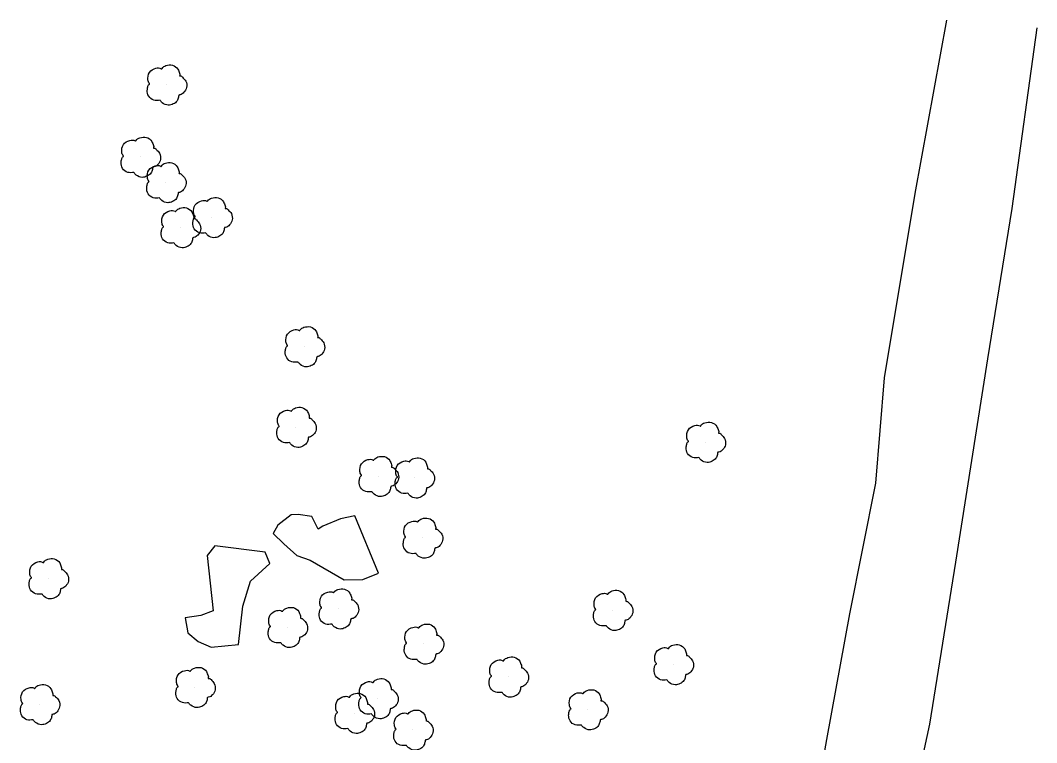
# Model space of a CAD drawing. Extents: x 368532 to 392481, y 10654822 to 10676899.
# Drawn here: x 373218.1 to 373470.7, y 10672181 to 10672360.5 of the extents above; entities that cross this region are included whole.
import ezdxf

# ---------------------------------------------------------------- set-up
doc = ezdxf.new("R2010")
doc.units = 0
for name, color, linetype in [('p_road dirt road', 7, 'Continuous'), ('p_veg tree', 7, 'Continuous'), ('p_veg woods', 7, 'Continuous')]:
    doc.layers.add(name, color=color, linetype=linetype)

msp = doc.modelspace()

# ---------------------------------------------------------------- linework, layer by layer
at = {"layer": 'p_road dirt road'}
for p, q in [((373440.52, 10672317.53), (373448.4, 10672360.54)), ((373470.71, 10672358.7), (373464.56, 10672313.77)), ((373432.87, 10672271.65), (373440.52, 10672317.53)), ((373464.56, 10672313.77), (373458.47, 10672276.37)), ((373458.47, 10672276.37), (373450.56, 10672225.87)), ((373430.71, 10672245.53), (373432.87, 10672271.65)), ((373424.28, 10672212.99), (373430.71, 10672245.53)), ((373450.56, 10672225.87), (373444.04, 10672185.63)), ((373418.52, 10672181.76), (373424.28, 10672212.99)), ((373444.04, 10672185.63), (373435.26, 10672144.3)), ((373414.23, 10672156.93), (373418.52, 10672181.76))]:
    msp.add_line(p, q, dxfattribs=at)
at = {"layer": 'p_veg tree'}
for p, q in [((373254.38, 10672344.53), (373254.38, 10672344.53)), ((373247.89, 10672326.59), (373247.89, 10672326.59)), ((373254.23, 10672320.28), (373254.23, 10672320.28)), ((373265.72, 10672311.58), (373265.72, 10672311.58)), ((373257.84, 10672309.07), (373257.84, 10672309.07)), ((373288.67, 10672279.48), (373288.67, 10672279.48)), ((373286.58, 10672259.45), (373286.58, 10672259.45)), ((373388.3, 10672255.72), (373388.3, 10672255.72)), ((373307.05, 10672247.24), (373307.05, 10672247.24)), ((373315.97, 10672246.87), (373315.97, 10672246.87)), ((373318, 10672231.9), (373318, 10672231.9)), ((373225.02, 10672221.82), (373225.02, 10672221.82)), ((373297.11, 10672214.32), (373297.11, 10672214.32)), ((373365.25, 10672213.94), (373365.25, 10672213.94)), ((373284.42, 10672209.71), (373284.42, 10672209.71)), ((373318.25, 10672205.57), (373318.25, 10672205.57)), ((373380.33, 10672200.45), (373380.33, 10672200.45)), ((373339.33, 10672197.38), (373339.33, 10672197.38)), ((373261.48, 10672194.79), (373261.48, 10672194.79)), ((373222.85, 10672190.54), (373222.85, 10672190.54)), ((373306.93, 10672192), (373306.93, 10672192)), ((373301.06, 10672188.35), (373301.06, 10672188.35)), ((373359.1, 10672189.24), (373359.1, 10672189.24)), ((373315.62, 10672184.19), (373315.62, 10672184.19))]:
    msp.add_line(p, q, dxfattribs=at)
for points in [[(373252.86, 10672340.66), (373251.3, 10672340.69), (373250.03, 10672341.69), (373249.68, 10672343.15), (373249.81, 10672343.99), (373250.16, 10672344.6), (373250.27, 10672344.71), (373250.21, 10672344.8), (373249.85, 10672345.69), (373250.23, 10672347.58), (373251.83, 10672348.63), (373253.12, 10672348.52), (373253.26, 10672348.47), (373253.34, 10672348.57), (373254.32, 10672349.28), (373255.94, 10672349.38), (373257.28, 10672348.39), (373257.68, 10672347.38), (373257.74, 10672346.83), (373257.72, 10672346.72), (373257.82, 10672346.72), (373258.41, 10672346.41), (373259.24, 10672345.42), (373259.44, 10672343.86), (373258.78, 10672342.64), (373257.82, 10672342.03), (373257.56, 10672341.97), (373257.51, 10672341.93), (373257.5, 10672341.86), (373257.43, 10672341.41), (373257.08, 10672340.5), (373256.13, 10672339.75), (373254.91, 10672339.45), (373253.41, 10672340.03), (373252.84, 10672340.66)], [(373246.37, 10672322.71), (373244.81, 10672322.75), (373243.55, 10672323.74), (373243.19, 10672325.21), (373243.32, 10672326.05), (373243.68, 10672326.65), (373243.78, 10672326.76), (373243.72, 10672326.86), (373243.36, 10672327.75), (373243.74, 10672329.64), (373245.34, 10672330.69), (373246.64, 10672330.58), (373246.78, 10672330.53), (373246.85, 10672330.62), (373247.84, 10672331.34), (373249.45, 10672331.44), (373250.8, 10672330.44), (373251.2, 10672329.43), (373251.25, 10672328.89), (373251.23, 10672328.77), (373251.34, 10672328.78), (373251.93, 10672328.46), (373252.75, 10672327.48), (373252.95, 10672325.92), (373252.29, 10672324.69), (373251.33, 10672324.09), (373251.07, 10672324.03), (373251.02, 10672323.98), (373251.01, 10672323.92), (373250.95, 10672323.47), (373250.6, 10672322.56), (373249.65, 10672321.81), (373248.42, 10672321.51), (373246.93, 10672322.08), (373246.35, 10672322.72)], [(373252.71, 10672316.4), (373251.15, 10672316.44), (373249.88, 10672317.43), (373249.53, 10672318.9), (373249.66, 10672319.74), (373250.01, 10672320.34), (373250.12, 10672320.45), (373250.06, 10672320.55), (373249.7, 10672321.44), (373250.08, 10672323.33), (373251.68, 10672324.38), (373252.97, 10672324.27), (373253.11, 10672324.22), (373253.19, 10672324.31), (373254.17, 10672325.03), (373255.79, 10672325.13), (373257.13, 10672324.13), (373257.53, 10672323.12), (373257.58, 10672322.58), (373257.57, 10672322.46), (373257.67, 10672322.46), (373258.26, 10672322.15), (373259.09, 10672321.17), (373259.29, 10672319.61), (373258.63, 10672318.38), (373257.67, 10672317.78), (373257.41, 10672317.72), (373257.36, 10672317.67), (373257.35, 10672317.61), (373257.28, 10672317.16), (373256.93, 10672316.25), (373255.98, 10672315.5), (373254.76, 10672315.2), (373253.26, 10672315.77), (373252.69, 10672316.41)], [(373264.2, 10672307.71), (373262.64, 10672307.74), (373261.37, 10672308.74), (373261.02, 10672310.2), (373261.15, 10672311.05), (373261.5, 10672311.65), (373261.61, 10672311.76), (373261.55, 10672311.85), (373261.19, 10672312.74), (373261.56, 10672314.64), (373263.17, 10672315.68), (373264.46, 10672315.58), (373264.6, 10672315.53), (373264.68, 10672315.62), (373265.66, 10672316.34), (373267.27, 10672316.43), (373268.62, 10672315.44), (373269.02, 10672314.43), (373269.07, 10672313.88), (373269.05, 10672313.77), (373269.16, 10672313.77), (373269.75, 10672313.46), (373270.58, 10672312.48), (373270.77, 10672310.92), (373270.12, 10672309.69), (373269.16, 10672309.08), (373268.9, 10672309.03), (373268.85, 10672308.98), (373268.84, 10672308.92), (373268.77, 10672308.47), (373268.42, 10672307.56), (373267.47, 10672306.8), (373266.25, 10672306.5), (373264.75, 10672307.08), (373264.17, 10672307.72)], [(373256.32, 10672305.19), (373254.76, 10672305.23), (373253.49, 10672306.22), (373253.14, 10672307.68), (373253.27, 10672308.53), (373253.62, 10672309.13), (373253.73, 10672309.24), (373253.67, 10672309.34), (373253.31, 10672310.23), (373253.69, 10672312.12), (373255.29, 10672313.16), (373256.59, 10672313.06), (373256.72, 10672313.01), (373256.8, 10672313.1), (373257.78, 10672313.82), (373259.4, 10672313.92), (373260.74, 10672312.92), (373261.15, 10672311.91), (373261.2, 10672311.36), (373261.18, 10672311.25), (373261.28, 10672311.25), (373261.88, 10672310.94), (373262.7, 10672309.96), (373262.9, 10672308.4), (373262.24, 10672307.17), (373261.28, 10672306.57), (373261.02, 10672306.51), (373260.97, 10672306.46), (373260.96, 10672306.4), (373260.89, 10672305.95), (373260.54, 10672305.04), (373259.59, 10672304.29), (373258.37, 10672303.99), (373256.87, 10672304.56), (373256.3, 10672305.2)], [(373287.15, 10672275.61), (373285.59, 10672275.64), (373284.33, 10672276.64), (373283.97, 10672278.1), (373284.1, 10672278.94), (373284.46, 10672279.55), (373284.56, 10672279.66), (373284.5, 10672279.75), (373284.14, 10672280.64), (373284.52, 10672282.53), (373286.12, 10672283.58), (373287.42, 10672283.47), (373287.56, 10672283.42), (373287.63, 10672283.52), (373288.62, 10672284.23), (373290.23, 10672284.33), (373291.58, 10672283.34), (373291.98, 10672282.33), (373292.03, 10672281.78), (373292.01, 10672281.67), (373292.12, 10672281.67), (373292.71, 10672281.36), (373293.53, 10672280.37), (373293.73, 10672278.81), (373293.07, 10672277.59), (373292.11, 10672276.98), (373291.85, 10672276.92), (373291.8, 10672276.88), (373291.79, 10672276.81), (373291.73, 10672276.36), (373291.38, 10672275.45), (373290.43, 10672274.7), (373289.2, 10672274.4), (373287.71, 10672274.98), (373287.13, 10672275.61)], [(373285.05, 10672255.57), (373283.5, 10672255.61), (373282.23, 10672256.6), (373281.88, 10672258.07), (373282, 10672258.91), (373282.36, 10672259.51), (373282.46, 10672259.62), (373282.41, 10672259.72), (373282.05, 10672260.61), (373282.42, 10672262.5), (373284.02, 10672263.55), (373285.32, 10672263.44), (373285.46, 10672263.39), (373285.54, 10672263.48), (373286.52, 10672264.2), (373288.13, 10672264.3), (373289.48, 10672263.3), (373289.88, 10672262.29), (373289.93, 10672261.75), (373289.91, 10672261.63), (373290.02, 10672261.63), (373290.61, 10672261.32), (373291.43, 10672260.34), (373291.63, 10672258.78), (373290.98, 10672257.55), (373290.01, 10672256.95), (373289.76, 10672256.89), (373289.7, 10672256.84), (373289.69, 10672256.78), (373289.63, 10672256.33), (373289.28, 10672255.42), (373288.33, 10672254.67), (373287.1, 10672254.37), (373285.61, 10672254.94), (373285.03, 10672255.58)], [(373386.78, 10672251.85), (373385.22, 10672251.88), (373383.95, 10672252.88), (373383.6, 10672254.34), (373383.73, 10672255.18), (373384.08, 10672255.79), (373384.19, 10672255.9), (373384.13, 10672255.99), (373383.77, 10672256.88), (373384.15, 10672258.77), (373385.75, 10672259.82), (373387.05, 10672259.71), (373387.19, 10672259.66), (373387.26, 10672259.76), (373388.24, 10672260.48), (373389.86, 10672260.57), (373391.2, 10672259.58), (373391.61, 10672258.57), (373391.66, 10672258.02), (373391.64, 10672257.91), (373391.74, 10672257.91), (373392.34, 10672257.6), (373393.16, 10672256.62), (373393.36, 10672255.06), (373392.7, 10672253.83), (373391.74, 10672253.22), (373391.48, 10672253.17), (373391.43, 10672253.12), (373391.42, 10672253.06), (373391.35, 10672252.61), (373391, 10672251.7), (373390.05, 10672250.94), (373388.83, 10672250.64), (373387.33, 10672251.22), (373386.76, 10672251.86)], [(373305.53, 10672243.37), (373303.97, 10672243.4), (373302.7, 10672244.4), (373302.35, 10672245.86), (373302.48, 10672246.7), (373302.83, 10672247.31), (373302.94, 10672247.42), (373302.88, 10672247.51), (373302.52, 10672248.4), (373302.9, 10672250.29), (373304.5, 10672251.34), (373305.8, 10672251.23), (373305.93, 10672251.18), (373306.01, 10672251.28), (373306.99, 10672252), (373308.61, 10672252.09), (373309.95, 10672251.1), (373310.35, 10672250.09), (373310.41, 10672249.54), (373310.39, 10672249.43), (373310.49, 10672249.43), (373311.09, 10672249.12), (373311.91, 10672248.13), (373312.11, 10672246.57), (373311.45, 10672245.35), (373310.49, 10672244.74), (373310.23, 10672244.68), (373310.18, 10672244.64), (373310.17, 10672244.57), (373310.1, 10672244.12), (373309.75, 10672243.21), (373308.8, 10672242.46), (373307.58, 10672242.16), (373306.08, 10672242.74), (373305.51, 10672243.37)], [(373314.45, 10672243), (373312.89, 10672243.03), (373311.62, 10672244.03), (373311.27, 10672245.49), (373311.4, 10672246.33), (373311.75, 10672246.94), (373311.86, 10672247.05), (373311.8, 10672247.14), (373311.44, 10672248.03), (373311.82, 10672249.92), (373313.42, 10672250.97), (373314.71, 10672250.86), (373314.85, 10672250.82), (373314.93, 10672250.91), (373315.91, 10672251.63), (373317.53, 10672251.72), (373318.87, 10672250.73), (373319.27, 10672249.72), (373319.33, 10672249.17), (373319.31, 10672249.06), (373319.41, 10672249.06), (373320.01, 10672248.75), (373320.83, 10672247.77), (373321.03, 10672246.21), (373320.37, 10672244.98), (373319.41, 10672244.37), (373319.15, 10672244.32), (373319.1, 10672244.27), (373319.09, 10672244.21), (373319.02, 10672243.76), (373318.67, 10672242.85), (373317.72, 10672242.09), (373316.5, 10672241.79), (373315, 10672242.37), (373314.43, 10672243.01)], [(373316.48, 10672228.02), (373314.92, 10672228.06), (373313.65, 10672229.05), (373313.3, 10672230.52), (373313.43, 10672231.36), (373313.78, 10672231.97), (373313.89, 10672232.07), (373313.83, 10672232.17), (373313.47, 10672233.06), (373313.84, 10672234.95), (373315.45, 10672236), (373316.74, 10672235.89), (373316.88, 10672235.84), (373316.96, 10672235.94), (373317.94, 10672236.65), (373319.55, 10672236.75), (373320.9, 10672235.76), (373321.3, 10672234.74), (373321.35, 10672234.2), (373321.33, 10672234.08), (373321.44, 10672234.09), (373322.03, 10672233.77), (373322.86, 10672232.79), (373323.06, 10672231.23), (373322.4, 10672230), (373321.44, 10672229.4), (373321.18, 10672229.34), (373321.13, 10672229.29), (373321.12, 10672229.23), (373321.05, 10672228.78), (373320.7, 10672227.87), (373319.75, 10672227.12), (373318.53, 10672226.82), (373317.03, 10672227.39), (373316.45, 10672228.03)], [(373223.5, 10672217.94), (373221.94, 10672217.98), (373220.67, 10672218.98), (373220.32, 10672220.44), (373220.45, 10672221.28), (373220.8, 10672221.89), (373220.91, 10672221.99), (373220.85, 10672222.09), (373220.49, 10672222.98), (373220.86, 10672224.87), (373222.47, 10672225.92), (373223.76, 10672225.81), (373223.9, 10672225.76), (373223.98, 10672225.86), (373224.96, 10672226.57), (373226.57, 10672226.67), (373227.92, 10672225.68), (373228.32, 10672224.66), (373228.37, 10672224.12), (373228.35, 10672224), (373228.46, 10672224.01), (373229.05, 10672223.69), (373229.88, 10672222.71), (373230.08, 10672221.15), (373229.42, 10672219.92), (373228.46, 10672219.32), (373228.2, 10672219.26), (373228.15, 10672219.22), (373228.14, 10672219.15), (373228.07, 10672218.7), (373227.72, 10672217.79), (373226.77, 10672217.04), (373225.55, 10672216.74), (373224.05, 10672217.31), (373223.47, 10672217.95)], [(373295.59, 10672210.45), (373294.03, 10672210.48), (373292.76, 10672211.48), (373292.41, 10672212.94), (373292.54, 10672213.78), (373292.89, 10672214.39), (373293, 10672214.5), (373292.94, 10672214.59), (373292.58, 10672215.48), (373292.95, 10672217.37), (373294.56, 10672218.42), (373295.85, 10672218.31), (373295.99, 10672218.26), (373296.07, 10672218.36), (373297.05, 10672219.08), (373298.66, 10672219.17), (373300.01, 10672218.18), (373300.41, 10672217.17), (373300.46, 10672216.62), (373300.44, 10672216.51), (373300.55, 10672216.51), (373301.14, 10672216.2), (373301.97, 10672215.22), (373302.17, 10672213.65), (373301.51, 10672212.43), (373300.55, 10672211.82), (373300.29, 10672211.77), (373300.24, 10672211.72), (373300.23, 10672211.66), (373300.16, 10672211.21), (373299.81, 10672210.3), (373298.86, 10672209.54), (373297.64, 10672209.24), (373296.14, 10672209.82), (373295.56, 10672210.46)], [(373363.73, 10672210.07), (373362.17, 10672210.1), (373360.9, 10672211.1), (373360.55, 10672212.56), (373360.68, 10672213.41), (373361.03, 10672214.01), (373361.14, 10672214.12), (373361.08, 10672214.21), (373360.72, 10672215.1), (373361.1, 10672217), (373362.7, 10672218.04), (373364, 10672217.93), (373364.13, 10672217.89), (373364.21, 10672217.98), (373365.19, 10672218.7), (373366.81, 10672218.79), (373368.15, 10672217.8), (373368.55, 10672216.79), (373368.61, 10672216.24), (373368.59, 10672216.13), (373368.69, 10672216.13), (373369.29, 10672215.82), (373370.11, 10672214.84), (373370.31, 10672213.28), (373369.65, 10672212.05), (373368.69, 10672211.44), (373368.43, 10672211.39), (373368.38, 10672211.34), (373368.37, 10672211.28), (373368.3, 10672210.83), (373367.95, 10672209.92), (373367, 10672209.16), (373365.78, 10672208.86), (373364.28, 10672209.44), (373363.71, 10672210.08)], [(373282.9, 10672205.83), (373281.34, 10672205.87), (373280.07, 10672206.87), (373279.72, 10672208.33), (373279.85, 10672209.17), (373280.2, 10672209.78), (373280.31, 10672209.88), (373280.25, 10672209.98), (373279.89, 10672210.87), (373280.26, 10672212.76), (373281.87, 10672213.81), (373283.16, 10672213.7), (373283.3, 10672213.65), (373283.38, 10672213.75), (373284.36, 10672214.46), (373285.98, 10672214.56), (373287.32, 10672213.57), (373287.72, 10672212.55), (373287.77, 10672212.01), (373287.75, 10672211.9), (373287.86, 10672211.9), (373288.45, 10672211.58), (373289.28, 10672210.6), (373289.48, 10672209.04), (373288.82, 10672207.81), (373287.86, 10672207.21), (373287.6, 10672207.15), (373287.55, 10672207.11), (373287.54, 10672207.04), (373287.47, 10672206.59), (373287.12, 10672205.68), (373286.17, 10672204.93), (373284.95, 10672204.63), (373283.45, 10672205.2), (373282.88, 10672205.84)], [(373316.73, 10672201.69), (373315.17, 10672201.73), (373313.9, 10672202.72), (373313.55, 10672204.19), (373313.68, 10672205.03), (373314.03, 10672205.63), (373314.14, 10672205.74), (373314.08, 10672205.84), (373313.72, 10672206.73), (373314.1, 10672208.62), (373315.7, 10672209.66), (373317, 10672209.56), (373317.14, 10672209.51), (373317.21, 10672209.6), (373318.19, 10672210.32), (373319.81, 10672210.42), (373321.15, 10672209.42), (373321.56, 10672208.41), (373321.61, 10672207.86), (373321.59, 10672207.75), (373321.69, 10672207.75), (373322.29, 10672207.44), (373323.11, 10672206.46), (373323.31, 10672204.9), (373322.65, 10672203.67), (373321.69, 10672203.07), (373321.43, 10672203.01), (373321.38, 10672202.96), (373321.37, 10672202.9), (373321.3, 10672202.45), (373320.95, 10672201.54), (373320, 10672200.79), (373318.78, 10672200.49), (373317.28, 10672201.06), (373316.71, 10672201.7)], [(373378.81, 10672196.58), (373377.25, 10672196.61), (373375.99, 10672197.61), (373375.63, 10672199.07), (373375.76, 10672199.91), (373376.12, 10672200.52), (373376.22, 10672200.63), (373376.16, 10672200.72), (373375.8, 10672201.61), (373376.18, 10672203.5), (373377.78, 10672204.55), (373379.08, 10672204.44), (373379.22, 10672204.39), (373379.29, 10672204.49), (373380.28, 10672205.21), (373381.89, 10672205.3), (373383.23, 10672204.31), (373383.64, 10672203.3), (373383.69, 10672202.75), (373383.67, 10672202.64), (373383.77, 10672202.64), (373384.37, 10672202.33), (373385.19, 10672201.35), (373385.39, 10672199.79), (373384.73, 10672198.56), (373383.77, 10672197.95), (373383.51, 10672197.9), (373383.46, 10672197.85), (373383.45, 10672197.79), (373383.39, 10672197.34), (373383.04, 10672196.43), (373382.09, 10672195.67), (373380.86, 10672195.37), (373379.37, 10672195.95), (373378.79, 10672196.59)], [(373337.81, 10672193.5), (373336.26, 10672193.54), (373334.99, 10672194.53), (373334.64, 10672196), (373334.76, 10672196.84), (373335.12, 10672197.44), (373335.22, 10672197.55), (373335.16, 10672197.65), (373334.8, 10672198.54), (373335.18, 10672200.43), (373336.78, 10672201.48), (373338.08, 10672201.37), (373338.22, 10672201.32), (373338.3, 10672201.42), (373339.28, 10672202.13), (373340.89, 10672202.23), (373342.24, 10672201.23), (373342.64, 10672200.22), (373342.69, 10672199.68), (373342.67, 10672199.56), (373342.78, 10672199.57), (373343.37, 10672199.25), (373344.19, 10672198.27), (373344.39, 10672196.71), (373343.74, 10672195.48), (373342.77, 10672194.88), (373342.51, 10672194.82), (373342.46, 10672194.77), (373342.45, 10672194.71), (373342.39, 10672194.26), (373342.04, 10672193.35), (373341.09, 10672192.6), (373339.86, 10672192.3), (373338.37, 10672192.87), (373337.79, 10672193.51)], [(373259.96, 10672190.91), (373258.4, 10672190.95), (373257.13, 10672191.95), (373256.78, 10672193.41), (373256.91, 10672194.25), (373257.26, 10672194.86), (373257.37, 10672194.96), (373257.31, 10672195.06), (373256.95, 10672195.95), (373257.33, 10672197.84), (373258.93, 10672198.89), (373260.23, 10672198.78), (373260.36, 10672198.73), (373260.44, 10672198.83), (373261.42, 10672199.54), (373263.04, 10672199.64), (373264.38, 10672198.65), (373264.78, 10672197.63), (373264.84, 10672197.09), (373264.82, 10672196.97), (373264.92, 10672196.98), (373265.52, 10672196.66), (373266.34, 10672195.68), (373266.54, 10672194.12), (373265.88, 10672192.89), (373264.92, 10672192.29), (373264.66, 10672192.23), (373264.61, 10672192.19), (373264.6, 10672192.12), (373264.53, 10672191.67), (373264.18, 10672190.76), (373263.23, 10672190.01), (373262.01, 10672189.71), (373260.51, 10672190.28), (373259.94, 10672190.92)], [(373221.32, 10672186.67), (373219.77, 10672186.7), (373218.5, 10672187.7), (373218.15, 10672189.16), (373218.28, 10672190), (373218.63, 10672190.61), (373218.74, 10672190.72), (373218.68, 10672190.81), (373218.32, 10672191.7), (373218.69, 10672193.59), (373220.3, 10672194.64), (373221.59, 10672194.53), (373221.73, 10672194.48), (373221.81, 10672194.58), (373222.79, 10672195.3), (373224.4, 10672195.39), (373225.75, 10672194.4), (373226.15, 10672193.39), (373226.2, 10672192.84), (373226.18, 10672192.73), (373226.29, 10672192.73), (373226.88, 10672192.42), (373227.71, 10672191.44), (373227.9, 10672189.87), (373227.25, 10672188.65), (373226.28, 10672188.04), (373226.03, 10672187.99), (373225.98, 10672187.94), (373225.97, 10672187.88), (373225.9, 10672187.43), (373225.55, 10672186.52), (373224.6, 10672185.76), (373223.37, 10672185.46), (373221.88, 10672186.04), (373221.3, 10672186.68)], [(373305.41, 10672188.13), (373303.85, 10672188.16), (373302.59, 10672189.16), (373302.23, 10672190.62), (373302.36, 10672191.46), (373302.72, 10672192.07), (373302.82, 10672192.18), (373302.76, 10672192.27), (373302.4, 10672193.16), (373302.78, 10672195.05), (373304.38, 10672196.1), (373305.68, 10672195.99), (373305.82, 10672195.94), (373305.89, 10672196.04), (373306.88, 10672196.75), (373308.49, 10672196.85), (373309.83, 10672195.86), (373310.24, 10672194.85), (373310.29, 10672194.3), (373310.27, 10672194.19), (373310.37, 10672194.19), (373310.97, 10672193.88), (373311.79, 10672192.89), (373311.99, 10672191.33), (373311.33, 10672190.11), (373310.37, 10672189.5), (373310.11, 10672189.44), (373310.06, 10672189.4), (373310.05, 10672189.33), (373309.99, 10672188.88), (373309.64, 10672187.97), (373308.69, 10672187.22), (373307.46, 10672186.92), (373305.97, 10672187.5), (373305.39, 10672188.13)], [(373299.54, 10672184.48), (373297.98, 10672184.51), (373296.71, 10672185.51), (373296.36, 10672186.97), (373296.49, 10672187.81), (373296.84, 10672188.42), (373296.95, 10672188.53), (373296.89, 10672188.62), (373296.53, 10672189.51), (373296.9, 10672191.4), (373298.51, 10672192.45), (373299.8, 10672192.34), (373299.94, 10672192.3), (373300.02, 10672192.39), (373301, 10672193.11), (373302.62, 10672193.2), (373303.96, 10672192.21), (373304.36, 10672191.2), (373304.41, 10672190.65), (373304.39, 10672190.54), (373304.5, 10672190.54), (373305.09, 10672190.23), (373305.92, 10672189.25), (373306.12, 10672187.69), (373305.46, 10672186.46), (373304.5, 10672185.85), (373304.24, 10672185.8), (373304.19, 10672185.75), (373304.18, 10672185.69), (373304.11, 10672185.24), (373303.76, 10672184.33), (373302.81, 10672183.57), (373301.59, 10672183.27), (373300.09, 10672183.85), (373299.52, 10672184.49)], [(373357.57, 10672185.37), (373356.02, 10672185.4), (373354.75, 10672186.4), (373354.4, 10672187.86), (373354.53, 10672188.71), (373354.88, 10672189.31), (373354.99, 10672189.42), (373354.93, 10672189.51), (373354.57, 10672190.4), (373354.94, 10672192.3), (373356.55, 10672193.34), (373357.84, 10672193.23), (373357.98, 10672193.19), (373358.06, 10672193.28), (373359.04, 10672194), (373360.65, 10672194.09), (373362, 10672193.1), (373362.4, 10672192.09), (373362.45, 10672191.54), (373362.43, 10672191.43), (373362.54, 10672191.43), (373363.13, 10672191.12), (373363.96, 10672190.14), (373364.15, 10672188.58), (373363.5, 10672187.35), (373362.53, 10672186.74), (373362.28, 10672186.69), (373362.23, 10672186.64), (373362.22, 10672186.58), (373362.15, 10672186.13), (373361.8, 10672185.22), (373360.85, 10672184.46), (373359.63, 10672184.16), (373358.13, 10672184.74), (373357.55, 10672185.38)], [(373314.1, 10672180.31), (373312.54, 10672180.35), (373311.27, 10672181.34), (373310.92, 10672182.81), (373311.05, 10672183.65), (373311.4, 10672184.25), (373311.51, 10672184.36), (373311.45, 10672184.46), (373311.09, 10672185.35), (373311.47, 10672187.24), (373313.07, 10672188.29), (373314.37, 10672188.18), (373314.51, 10672188.13), (373314.58, 10672188.23), (373315.56, 10672188.94), (373317.18, 10672189.04), (373318.52, 10672188.04), (373318.93, 10672187.03), (373318.98, 10672186.49), (373318.96, 10672186.37), (373319.06, 10672186.38), (373319.66, 10672186.06), (373320.48, 10672185.08), (373320.68, 10672183.52), (373320.02, 10672182.29), (373319.06, 10672181.69), (373318.8, 10672181.63), (373318.75, 10672181.58), (373318.74, 10672181.52), (373318.67, 10672181.07), (373318.32, 10672180.16), (373317.37, 10672179.41), (373316.15, 10672179.11), (373314.65, 10672179.68), (373314.08, 10672180.32)]]:
    msp.add_spline(points, degree=3, dxfattribs=at)
at = {"layer": 'p_veg woods'}
for points in [[(373290.13, 10672226.36), (373298.64, 10672221.44), (373303.22, 10672221.58), (373307.16, 10672223.15), (373301.3, 10672237.37), (373297.69, 10672236.59), (373293.34, 10672234.82), (373292.12, 10672234.04), (373290.58, 10672237.2), (373287.2, 10672237.69), (373285.4, 10672237.66), (373282.09, 10672235.07), (373280.96, 10672232.95), (373283.6, 10672230.44), (373286.87, 10672227.48)], [(373265.57, 10672204.73), (373272.37, 10672205.43), (373273.4, 10672214.89), (373275.31, 10672221.16), (373280.16, 10672225.56), (373278.94, 10672228.32), (373266.43, 10672229.89), (373264.54, 10672227.55), (373266.09, 10672213.75), (373262.96, 10672212.64), (373259.13, 10672212.06), (373259.76, 10672208.28), (373262.3, 10672206.16)]]:
    msp.add_lwpolyline(points, close=True, dxfattribs=at)

doc.saveas('drawing.dxf')
